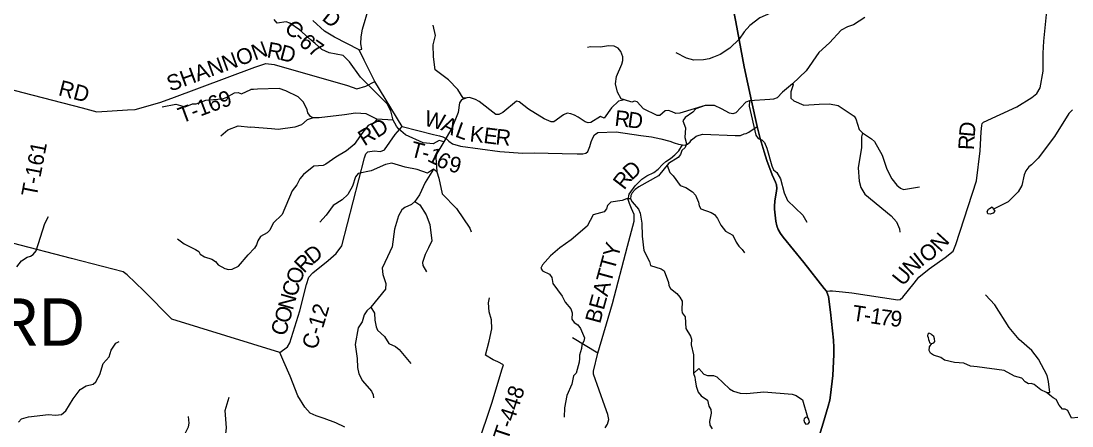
# Model space of a CAD drawing. Extents: x 1525783 to 1900577, y 218250 to 627376.
# Drawn here: x 1644767 to 1664775, y 386050 to 393753 of the extents above; entities that cross this region are included whole.
import ezdxf

# ---------------------------------------------------------------- set-up
doc = ezdxf.new("R2010")
doc.units = 0
for name, color, linetype in [('GM_X_County_Road', 7, 'Continuous'), ('GM_X_County_Road_Text', 7, 'Continuous'), ('GM_X_Minor_Lake', 7, 'Continuous'), ('GM_X_Minor_River', 7, 'Continuous'), ('GM_X_State_Route', 7, 'Continuous'), ('GM_X_Township', 7, 'Continuous'), ('GM_X_Township_Road', 7, 'Continuous'), ('GM_X_Township_Road_Text', 7, 'Continuous'), ('GM_X_Township_ROW', 7, 'Continuous'), ('GM_X_Township_Text', 7, 'Continuous')]:
    doc.layers.add(name, color=color, linetype=linetype)

msp = doc.modelspace()

# ---------------------------------------------------------------- linework, layer by layer
at = {"layer": 'GM_X_County_Road'}
for points in [[(1649694, 387447), (1649837, 387556), (1649887, 387631), (1650072, 388241), (1650204, 388739), (1650248, 388878), (1650320, 388964), (1650616, 389197), (1650769, 389328), (1650873, 389477), (1651308, 391149), (1651334, 391230), (1651369, 391268), (1651492, 391281), (1651608, 391272), (1651686, 391306), (1651892, 391597), (1652026, 391746), (1651503, 392602), (1651299, 393008), (1651206, 393205), (1651255, 393219), (1651239, 393318), (1651244, 393452), (1651268, 393598), (1651388, 394007)], [(1651206, 393205), (1650733, 393445), (1650547, 393558), (1650322, 393765)], [(1649694, 387447), (1647637, 388083), (1647102, 388618), (1646787, 388923), (1646710, 388985), (1645725, 389236), (1644605, 389526), (1643366, 389846), (1642361, 390104), (1642037, 390451), (1641770, 390737), (1641257, 391284), (1641131, 391323), (1638483, 391961)], [(1650931, 386027), (1650759, 386112), (1650537, 386189), (1650384, 386243), (1650269, 386296), (1650173, 386406), (1650037, 386622), (1649889, 386996), (1649772, 387269), (1649694, 387447)]]:
    msp.add_lwpolyline(points, dxfattribs=at)
at = {"layer": 'GM_X_Minor_Lake'}
for points in [[(1662104, 387617), (1662125, 387623), (1662147, 387632), (1662163, 387656), (1662158, 387706), (1662146, 387753), (1662116, 387779), (1662093, 387793), (1662071, 387810), (1662047, 387814), (1662028, 387794), (1662026, 387762), (1662036, 387732), (1662045, 387694), (1662053, 387660), (1662062, 387631)], [(1662062, 387631), (1662104, 387617)], [(1659710, 386209), (1659676, 386188), (1659667, 386160), (1659683, 386116), (1659705, 386085), (1659751, 386091), (1659775, 386125), (1659762, 386179), (1659740, 386215)], [(1659740, 386215), (1659710, 386209)]]:
    msp.add_lwpolyline(points, dxfattribs=at)
at = {"layer": 'GM_X_Minor_River'}
for points in [[(1660456, 394693), (1660503, 394574), (1660253, 394523), (1660197, 394495), (1660011, 394247), (1659946, 394188), (1659886, 394162), (1659761, 394150), (1659474, 394159), (1659418, 394134), (1659240, 393994), (1658834, 393812), (1658642, 393670), (1658534, 393550), (1658438, 393408), (1658264, 393234), (1658076, 393114), (1657949, 393066), (1657866, 393037), (1657761, 393014), (1657573, 393012), (1657439, 393048), (1657241, 393150)], [(1652815, 391455), (1652729, 391480), (1652616, 391415), (1652422, 391434), (1652084, 391588), (1651951, 391700), (1651914, 391751), (1651853, 391868), (1651807, 392043), (1651736, 392176), (1651231, 392683), (1651018, 392980), (1650899, 393098), (1650630, 393147), (1650493, 393213), (1650364, 393323), (1650292, 393392), (1650066, 393587), (1649887, 393713), (1649817, 393738), (1649642, 393710), (1649585, 393781)], [(1660833, 393822), (1660614, 393679), (1660502, 393644), (1660380, 393577), (1660161, 393341), (1659954, 393156), (1659713, 392806), (1659453, 392556), (1659265, 392400), (1659165, 392293), (1659095, 392264), (1659020, 392261), (1658633, 392238), (1658564, 392209), (1658375, 392010), (1658319, 391987), (1658253, 392000), (1658103, 392086), (1657972, 392148), (1657789, 392148), (1657312, 391999), (1657235, 391992), (1657166, 392029), (1657096, 392050), (1657029, 392045), (1656926, 391958), (1656876, 391957), (1656615, 392082), (1656496, 392218), (1656444, 392226), (1656393, 392209), (1656256, 392257), (1656143, 392228), (1656009, 392099), (1655866, 391903), (1655802, 391934), (1655612, 391824), (1655562, 391816), (1655508, 391835), (1655371, 391925), (1655307, 391960), (1655237, 391991), (1655163, 392000), (1655094, 391970), (1654912, 391836), (1654862, 391835), (1654724, 391895), (1654430, 392075), (1654249, 392217), (1654199, 392230), (1653937, 392014), (1653861, 391975), (1653808, 391976), (1653486, 392220), (1653421, 392261), (1653307, 392297), (1653257, 392293), (1653152, 392253), (1653117, 392197), (1653087, 392013), (1652971, 391712), (1652815, 391455)], [(1653257, 392293), (1653186, 392286), (1653082, 392448), (1652908, 392636), (1652653, 392828), (1652620, 393071), (1652613, 393299), (1652657, 393475), (1652611, 393672)], [(1656256, 392257), (1656195, 392276), (1656125, 392397), (1656086, 392556), (1656102, 392696), (1656204, 392930), (1656224, 393004), (1656221, 393070), (1656186, 393171), (1656135, 393236), (1656062, 393277), (1655952, 393283), (1655797, 393258), (1655611, 393265), (1655554, 393248)], [(1647456, 392120), (1647712, 392172), (1647893, 392123), (1648030, 392179), (1648102, 392181), (1648284, 392247), (1648340, 392252), (1648604, 392273), (1648673, 392296), (1648833, 392388), (1648899, 392394), (1648966, 392371), (1649141, 392450)], [(1651853, 391868), (1651540, 391889), (1651335, 391990), (1651136, 392001), (1650923, 391971), (1650443, 391911), (1650329, 391910), (1650277, 391939), (1650230, 392006), (1650216, 392062), (1650142, 392209), (1650045, 392313), (1649805, 392428), (1649683, 392469), (1649268, 392456), (1649192, 392453), (1649141, 392450)], [(1659453, 392556), (1659465, 392538), (1659421, 392405), (1659422, 392288), (1659479, 392234), (1659671, 392151), (1659960, 392172), (1660161, 392179), (1660321, 392147), (1660626, 391943), (1660661, 391893), (1660725, 391691), (1660786, 391627), (1660957, 391514), (1661013, 391463), (1661160, 391203), (1661242, 390954), (1661312, 390807), (1661346, 390752), (1661438, 390629), (1661508, 390572), (1661570, 390551), (1661873, 390597)], [(1658633, 392238), (1658628, 392136), (1658759, 391579), (1658801, 391516), (1658869, 391496), (1658924, 391441), (1658965, 391336), (1659061, 390998), (1659092, 390922), (1659158, 390869), (1659223, 390750), (1659296, 390484), (1659356, 390337), (1659654, 390059), (1659729, 389924)], [(1657789, 392148), (1657614, 392086), (1657555, 392018), (1657411, 391916), (1657366, 391852), (1657415, 391722), (1657403, 391537), (1657433, 391419), (1657410, 391349), (1657349, 391290), (1657320, 391214), (1657278, 391160), (1657094, 391044), (1656902, 390810), (1656527, 390600), (1656458, 390551), (1656403, 390488), (1656376, 390432), (1656369, 390368), (1656399, 390311), (1656523, 390176), (1656555, 390101), (1656587, 389910), (1656590, 389662), (1656626, 389389), (1656732, 389177), (1656751, 389105), (1656955, 389042), (1657009, 389002), (1657091, 388782), (1657102, 388722), (1657129, 388668), (1657251, 388570), (1657312, 388501), (1657351, 388426), (1657345, 388250), (1657353, 388200), (1657410, 388125), (1657425, 387903), (1657512, 387761), (1657531, 387701), (1657524, 387591), (1657572, 387400), (1657571, 387049), (1657593, 386979), (1657602, 386927), (1657617, 386804), (1657657, 386692), (1657717, 386625), (1657836, 386543), (1657863, 386425), (1657900, 386362), (1657907, 386294), (1657871, 386132), (1657881, 386062), (1657922, 385997)], [(1664784, 392061), (1664717, 391996), (1664441, 391558), (1664129, 391145), (1664003, 391016), (1663952, 390981), (1663897, 390901), (1663866, 390828), (1663822, 390626), (1663750, 390506), (1663563, 390314), (1663281, 390171)], [(1651540, 391889), (1651499, 391826), (1651378, 391765), (1651272, 391640), (1651111, 391402), (1650965, 391281), (1650763, 391166), (1650571, 391032), (1650517, 391008), (1650344, 390992), (1650145, 390833), (1650074, 390751), (1650015, 390638), (1649931, 390525), (1649737, 390072), (1649570, 389908), (1649501, 389775), (1649450, 389725), (1649327, 389651), (1649275, 389571), (1649251, 389497), (1649212, 389430), (1649088, 389305)], [(1650329, 391910), (1650212, 391872), (1650104, 391779), (1649978, 391736), (1649664, 391688), (1649536, 391702), (1649135, 391733)], [(1648568, 391569), (1648703, 391683), (1648902, 391760), (1649135, 391733)], [(1660786, 391627), (1660765, 391551), (1660767, 391348), (1660706, 390958), (1660725, 390704), (1660752, 390587), (1660832, 390462), (1661335, 390047), (1661434, 389935), (1661493, 389802), (1661498, 389736)], [(1652815, 391455), (1652680, 391232), (1652667, 391160), (1652686, 390884), (1652719, 390767), (1652783, 390468), (1653057, 390190), (1653309, 389810), (1653338, 389744)], [(1652622, 390937), (1652507, 390862), (1652311, 390928), (1652081, 390975), (1651827, 391048), (1651708, 391022), (1651432, 390903), (1651185, 390854), (1651136, 390792), (1651076, 390609), (1650987, 390452), (1650882, 390349), (1650710, 390241), (1650575, 390058), (1650453, 389927)], [(1657094, 391044), (1657071, 391004), (1657118, 390872), (1657185, 390807), (1657313, 390625), (1657421, 390587), (1657553, 390506), (1657610, 390443), (1657665, 390308), (1657680, 390236), (1657711, 390179), (1657905, 390113), (1657967, 390072), (1658026, 389999), (1658087, 389870), (1658176, 389757), (1658317, 389681), (1658384, 389548), (1658433, 389473), (1658499, 389408), (1658538, 389344)], [(1652686, 390884), (1652622, 390937), (1652459, 390682), (1652352, 390449), (1652264, 390320), (1652201, 390265), (1652072, 390204), (1652017, 390163), (1651952, 390045), (1651878, 389796), (1651830, 389458), (1651744, 389266), (1651641, 389053), (1651653, 388931), (1651711, 388760), (1651708, 388652), (1651425, 388307), (1651352, 388239), (1651299, 388164), (1651261, 388028), (1651188, 387917), (1651126, 387601), (1651165, 387330), (1651173, 387160), (1651195, 387041), (1651270, 386910), (1651442, 386714), (1651473, 386645), (1651479, 386587)], [(1656369, 390368), (1656293, 390369), (1656214, 390336), (1655997, 390306), (1655932, 390245), (1655916, 390181), (1655867, 390126), (1655659, 390066), (1655543, 389851), (1655242, 389590), (1655022, 389441), (1654848, 389289), (1654697, 389114), (1654662, 389050), (1654692, 389000), (1654827, 388938), (1654875, 388875), (1654891, 388757), (1655069, 388516), (1655124, 388404), (1655233, 388278), (1655262, 388202), (1655252, 388079), (1655296, 388017), (1655370, 387974), (1655419, 387903), (1655493, 387724), (1655482, 387664), (1655441, 387590), (1655440, 387522), (1655401, 387398), (1655398, 387332), (1655391, 387266), (1655333, 387057), (1655286, 387003), (1655252, 386843), (1655157, 386632), (1655116, 386392), (1655104, 386220)], [(1652264, 390320), (1652357, 390257), (1652481, 390069), (1652551, 389882), (1652586, 389573), (1652524, 389437), (1652460, 389310), (1652410, 389162), (1652416, 389104), (1652487, 388979)], [(1663281, 390171), (1663304, 390139), (1663272, 390101), (1663219, 390078), (1663175, 390087), (1663162, 390127), (1663186, 390173), (1663205, 390188), (1663257, 390218)], [(1663257, 390218), (1663281, 390171)], [(1644688, 389075), (1644774, 389190), (1644885, 389260), (1644948, 389281), (1645000, 389312), (1645057, 389381), (1645222, 389901), (1645289, 390032)], [(1647748, 389609), (1647875, 389517), (1648089, 389409), (1648149, 389370), (1648180, 389320), (1648259, 389266), (1648397, 389224), (1648466, 389181), (1648517, 389116), (1648644, 389046), (1648714, 389027), (1648784, 389031), (1648907, 389091), (1649088, 389305)], [(1664292, 386684), (1664352, 386684), (1664329, 386896), (1664300, 387011), (1664139, 387318), (1664013, 387483), (1663771, 387695), (1663577, 387926), (1663305, 388354), (1663131, 388546)], [(1651425, 388307), (1651498, 388196), (1651502, 388061), (1651525, 387935), (1651554, 387870), (1651689, 387750), (1651768, 387621), (1651898, 387564), (1651965, 387507), (1652189, 387241)], [(1644716, 386124), (1644777, 386187), (1644906, 386221), (1645289, 386265), (1645423, 386254), (1645540, 386270), (1645617, 386337), (1645757, 386565), (1645890, 386743), (1646007, 386811), (1646138, 386847), (1646189, 386892), (1646238, 386972), (1646269, 387029), (1646331, 387238), (1646445, 387363), (1646481, 387492), (1646574, 387625), (1646638, 387658)], [(1664884, 386210), (1664766, 386200), (1664699, 386343), (1664647, 386367), (1664597, 386370), (1664534, 386443), (1664477, 386552), (1664415, 386583), (1664292, 386684), (1664180, 386738), (1664057, 386838), (1663995, 386856), (1663945, 386851), (1663885, 386892), (1663822, 386957), (1663682, 387000), (1663487, 387107), (1662972, 387174), (1662842, 387189), (1662716, 387245), (1662538, 387259), (1662349, 387303), (1662276, 387350), (1662136, 387394), (1662084, 387435), (1662059, 387485), (1662064, 387553), (1662104, 387617)], [(1657571, 387049), (1657671, 387144), (1657764, 387033), (1657836, 387008), (1657950, 387007), (1658014, 386984), (1658256, 386754), (1658330, 386711), (1658458, 386676), (1658586, 386666), (1658907, 386698), (1659447, 386654), (1659523, 386627), (1659642, 386547), (1659740, 386215)], [(1648017, 384870), (1648246, 385161), (1648322, 385306), (1648396, 385513), (1648608, 385725), (1648662, 385840), (1648677, 386016), (1648652, 386343), (1648727, 386600)], [(1647091, 384030), (1647088, 384305), (1647073, 384357), (1647073, 384487), (1647100, 384629), (1647160, 384770), (1647266, 384909), (1647278, 384970), (1647278, 385089), (1647333, 385268), (1647469, 385394), (1647730, 385556), (1647791, 385623), (1647858, 385800), (1647890, 385907), (1647958, 386032), (1647969, 386102), (1647958, 386227)]]:
    msp.add_lwpolyline(points, dxfattribs=at)
at = {"layer": 'GM_X_State_Route'}
msp.add_lwpolyline([(1659841, 385464), (1660036, 386101), (1660136, 386426), (1660165, 386541), (1660180, 386635), (1660219, 387012), (1660244, 387410), (1660244, 387544), (1660237, 387680), (1660180, 388217), (1660138, 388513), (1660127, 388547), (1660102, 388611), (1660058, 388667), (1659667, 389159), (1659274, 389642), (1659224, 389712), (1659184, 389788), (1659158, 389856), (1659140, 389948), (1659112, 390171), (1659113, 390231), (1659121, 390325), (1659152, 390522), (1659154, 390569), (1659149, 390634), (1659133, 390689), (1659070, 390826), (1658966, 391097), (1658916, 391267), (1658840, 391520), (1658783, 391745), (1658673, 392236), (1658534, 392883), (1658374, 393738), (1658179, 394747)], dxfattribs=at)
at = {"layer": 'GM_X_Township'}
for points in [[(1658179, 394747), (1658374, 393738), (1658534, 392883), (1658673, 392236), (1658783, 391745), (1658840, 391520), (1658916, 391267), (1658966, 391097), (1659070, 390826), (1659133, 390689), (1659149, 390634), (1659154, 390569), (1659152, 390522), (1659121, 390325), (1659113, 390231), (1659112, 390171), (1659140, 389948), (1659158, 389856), (1659184, 389788), (1659224, 389712), (1659274, 389642), (1659667, 389159), (1660058, 388667), (1660102, 388611), (1660127, 388547), (1660138, 388513), (1660180, 388217), (1660237, 387680), (1660244, 387544), (1660244, 387410), (1660219, 387012), (1660180, 386635), (1660165, 386541), (1660136, 386426), (1660036, 386101), (1659841, 385464)], [(1659841, 385464), (1660036, 386101), (1660136, 386426), (1660165, 386541), (1660180, 386635), (1660219, 387012), (1660244, 387410), (1660244, 387544), (1660237, 387680), (1660180, 388217), (1660138, 388513), (1660127, 388547), (1660102, 388611), (1660058, 388667), (1659667, 389159), (1659274, 389642), (1659224, 389712), (1659184, 389788), (1659158, 389856), (1659140, 389948), (1659112, 390171), (1659113, 390231), (1659121, 390325), (1659152, 390522), (1659154, 390569), (1659149, 390634), (1659133, 390689), (1659070, 390826), (1658966, 391097), (1658916, 391267), (1658840, 391520), (1658783, 391745), (1658673, 392236), (1658534, 392883), (1658374, 393738), (1658179, 394747)]]:
    msp.add_lwpolyline(points, dxfattribs=at)
at = {"layer": 'GM_X_Township_Road'}
for points in [[(1660102, 388611), (1660165, 388623), (1660214, 388621), (1660408, 388603), (1660581, 388580), (1661457, 388451), (1661501, 388454), (1661555, 388497), (1661773, 388766), (1661862, 388880), (1662058, 389041), (1662360, 389252), (1662513, 389375), (1662566, 389500), (1662956, 390716), (1663026, 391287), (1663043, 391647), (1663060, 391763), (1663067, 391801), (1663088, 391831), (1663722, 392122), (1664012, 392301), (1664108, 392373), (1664167, 392483), (1664225, 392800), (1664229, 393139), (1664237, 393371), (1664263, 393627), (1664317, 394130)], [(1642294, 393055), (1644804, 392395), (1645933, 392099)], [(1647637, 392288), (1649220, 392877), (1649428, 392945), (1649586, 392924), (1650980, 392528), (1651163, 392462), (1651332, 392513), (1651503, 392602)], [(1652026, 391746), (1652619, 391596), (1652736, 391567), (1652798, 391551), (1652837, 391532), (1652867, 391513), (1652910, 391468), (1652983, 391418), (1653134, 391373), (1653884, 391274), (1654318, 391242), (1654539, 391246), (1655069, 391235), (1655355, 391224), (1655463, 391230), (1655518, 391238), (1655558, 391269), (1655595, 391369), (1655623, 391458), (1655653, 391531), (1655686, 391591), (1655746, 391631), (1656100, 391647), (1656569, 391577), (1656769, 391548), (1656946, 391510), (1657117, 391466), (1657201, 391434), (1657282, 391411), (1657362, 391399), (1657408, 391392), (1657452, 391411), (1657505, 391456), (1657534, 391491), (1657579, 391534), (1657620, 391561), (1657675, 391584), (1657747, 391602), (1658362, 391577), (1658466, 391573), (1658535, 391605), (1658575, 391613), (1658620, 391636), (1658783, 391745)], [(1655885, 386012), (1655931, 386087), (1655955, 386174), (1655937, 386265), (1655883, 386429), (1655668, 387035), (1655665, 387093), (1655746, 387437), (1656027, 388380), (1656310, 389472), (1656437, 389944), (1656437, 390074), (1656391, 390187), (1656349, 390281), (1656325, 390361), (1656342, 390461), (1656456, 390619), (1656585, 390744), (1656683, 390807), (1656814, 390872), (1656896, 390936), (1656980, 391022), (1657042, 391081), (1657129, 391137), (1657213, 391205), (1657289, 391285), (1657362, 391399)], [(1653454, 385671), (1653735, 386501), (1653922, 387120), (1653955, 387212), (1653847, 387271), (1653754, 387306), (1653610, 387394), (1653679, 387661), (1653728, 387897), (1653722, 388070), (1653677, 388221), (1653665, 388391), (1653686, 388487)], [(1655746, 387437), (1655267, 387726)]]:
    msp.add_lwpolyline(points, dxfattribs=at)
at = {"layer": 'GM_X_Township_ROW'}
msp.add_lwpolyline([(1645933, 392099), (1646210, 392026), (1646796, 392063), (1646937, 392068), (1647410, 392203), (1647637, 392288)], dxfattribs=at)

# ---------------------------------------------------------------- texts
at = {"layer": 'GM_X_County_Road_Text'}
for s, rotation, p in [('D', 320.9771, (1650479, 393784)), ('C', 314.012, (1649763, 393599)), ('-', 315.8557, (1649941, 393414)), ('6', 317.6284, (1650037, 393321)), ('7', 325.1739, (1650208, 393170)), ('RD', 32.3198, (1651304, 391366)), ('D', 38.9795, (1650317, 389113)), ('R', 45.6472, (1650151, 388943)), ('O', 69.8473, (1650078, 388723)), ('C', 74.1176, (1650013, 388492)), ('N', 74.2524, (1649941, 388238)), ('C-12', 73.3999, (1650393, 387487)), ('O', 74.2524, (1649869, 387984)), ('C', 74.253, (1649802, 387746))]:
    msp.add_text(s, height=300, rotation=rotation, dxfattribs=at).set_placement(p)
at = {"layer": 'GM_X_Township_Road_Text'}
for s, rotation, p in [('SHANNON', 20.2097, (1647608, 392407)), ('R', 349.5883, (1649434, 393065)), ('D', 345.0599, (1649671, 393022)), ('RD', 345.6066, (1645461, 392344)), ('T-169', 20.3913, (1647826, 391804)), ('W', 345.1347, (1652422, 391772)), ('R', 353.523, (1656057, 391763)), ('D', 351.967, (1656300, 391736)), ('A', 334.0076, (1652743, 391688)), ('L', 340.0759, (1653013, 391559)), ('D', 84.8313, (1662921, 391537)), ('K', 353.6474, (1653299, 391465)), ('E', 352.7424, (1653560, 391436)), ('R', 354.0701, (1653790, 391407)), ('R', 87.1692, (1662909, 391294)), ('T-161', 79.0195, (1645063, 390393)), ('T', 345.3957, (1652160, 391181)), ('-', 345.5619, (1652378, 391124)), ('1', 334.3845, (1652483, 391098)), ('6', 331.2899, (1652645, 391020)), ('9', 347.422, (1652893, 390899)), ('D', 41.5488, (1656389, 390711)), ('R', 52.4603, (1656249, 390526)), ('N', 47.8479, (1662269, 389343)), ('BEATTY', 74.7611, (1655790, 387983)), ('O', 35.4888, (1662001, 389142)), ('N', 43.4504, (1661721, 388893)), ('I', 37.6443, (1661906, 389069)), ('U', 50.9855, (1661561, 388695)), ('T', 351.262, (1660576, 388059)), ('1', 351.5247, (1660921, 388006)), ('7', 352.2988, (1661109, 387978)), ('9', 354.7319, (1661306, 387952)), ('-', 351.3091, (1660798, 388025)), ('T-448', 71.7436, (1654034, 385759))]:
    msp.add_text(s, height=300, rotation=rotation, dxfattribs=at).set_placement(p)
at = {"layer": 'GM_X_Township_Text'}
msp.add_text('CONCORD', height=900, rotation=0, dxfattribs=at).set_placement((1639764, 387577))

doc.saveas('drawing.dxf')
